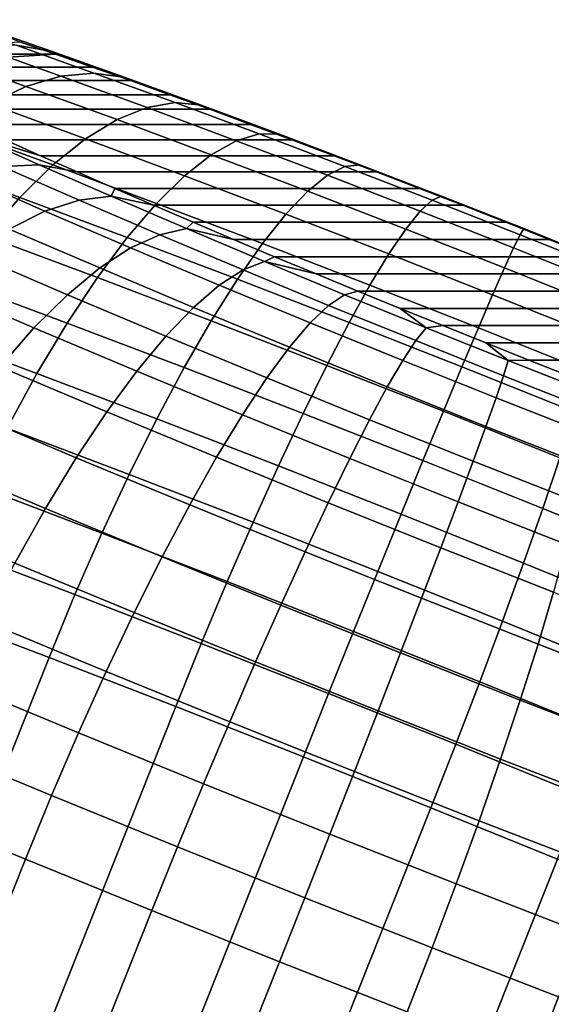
# Model space of a CAD drawing. Header units: metres. Extents: x -166 to 33, y -71 to 34.
# Tile 324 of 332: x 16.59 to 17.458, y 32.37 to 33.977. Entities that reach past the tile are written whole.
import ezdxf

# ---------------------------------------------------------------- set-up
doc = ezdxf.new("R2010")
doc.units = ezdxf.units.M
doc.layers.add('solid_12208131', color=7, linetype='CONTINUOUS')

msp = doc.modelspace()

# ---------------------------------------------------------------- linework, layer by layer
at = {"layer": 'solid_12208131'}
for points in [[(16.46372, 33.977043, 15.508422), (16.584192, 33.935223, 15.595563), (16.643101, 33.92524, 15.500532), (16.530376, 33.964371, 15.418995)], [(16.643101, 33.92524, 15.500532), (16.648371, 33.920795, 15.372719), (16.589882, 33.940964, 15.328445), (16.530376, 33.964371, 15.418995)], [(16.270523, 33.920799, 13.22986), (16.589882, 33.940964, 15.328445), (16.648371, 33.920795, 15.372719)], [(16.457491, 33.918968, 15.779756), (16.60009, 33.868168, 15.864421), (16.657007, 33.885048, 15.769152), (16.522062, 33.933121, 15.689031)], [(16.522062, 33.933121, 15.689031), (16.657007, 33.885048, 15.769152), (16.711178, 33.889984, 15.670959), (16.584192, 33.935223, 15.595563)], [(16.584192, 33.935223, 15.595563), (16.711178, 33.889984, 15.670959), (16.761919, 33.882915, 15.571078), (16.643101, 33.92524, 15.500532)], [(16.643101, 33.92524, 15.500532), (16.761919, 33.882915, 15.571078), (16.77103, 33.877529, 15.451614), (16.708826, 33.899628, 15.413823)], [(16.643101, 33.92524, 15.500532), (16.708826, 33.899628, 15.413823), (16.648371, 33.920795, 15.372719)], [(16.313272, 33.899628, 13.170558), (16.270523, 33.920799, 13.22986), (16.648371, 33.920795, 15.372719)], [(16.313272, 33.899628, 13.170558), (16.648371, 33.920795, 15.372719), (16.708826, 33.899628, 15.413823)], [(16.391294, 33.892937, 15.866595), (16.541145, 33.839554, 15.955565), (16.60009, 33.868168, 15.864421), (16.457491, 33.918968, 15.779756)], [(16.313272, 33.899628, 13.170558), (16.708826, 33.899628, 15.413823), (16.77103, 33.877529, 15.451614), (16.358801, 33.877529, 13.11377)], [(16.358801, 33.877529, 13.11377), (16.77103, 33.877529, 15.451614), (16.834854, 33.854546, 15.48602), (16.407009, 33.854549, 13.059608)], [(16.60009, 33.868168, 15.864421), (16.748856, 33.813942, 15.935214), (16.797787, 33.833736, 15.836144), (16.657007, 33.885048, 15.769152)], [(16.657007, 33.885048, 15.769152), (16.797787, 33.833736, 15.836144), (16.843653, 33.841698, 15.733999), (16.711178, 33.889984, 15.670959)], [(16.711178, 33.889984, 15.670959), (16.843653, 33.841698, 15.733999), (16.885876, 33.83773, 15.630066), (16.761919, 33.882915, 15.571078)], [(16.761919, 33.882915, 15.571078), (16.885876, 33.83773, 15.630066), (16.900122, 33.830746, 15.516943), (16.834854, 33.854546, 15.48602)], [(16.761919, 33.882915, 15.571078), (16.834854, 33.854546, 15.48602), (16.77103, 33.877529, 15.451614)], [(16.541145, 33.839554, 15.955565), (16.697475, 33.78257, 16.029959), (16.748856, 33.813942, 15.935214), (16.60009, 33.868168, 15.864421)], [(16.407009, 33.854549, 13.059608), (16.834854, 33.854546, 15.48602), (16.900122, 33.830746, 15.516943), (16.457764, 33.83075, 13.008227)], [(16.457764, 33.83075, 13.008227), (16.900122, 33.830746, 15.516943), (16.96664, 33.806198, 15.5443), (16.510914, 33.806202, 12.95977)], [(16.480915, 33.799568, 16.041439), (16.644295, 33.740017, 16.119186), (16.697475, 33.78257, 16.029959), (16.541145, 33.839554, 15.955565)], [(16.748856, 33.813942, 15.935214), (16.90259, 33.756725, 15.991565), (16.94327, 33.779591, 15.88947), (16.797787, 33.833736, 15.836144)], [(16.797787, 33.833736, 15.836144), (16.94327, 33.779591, 15.88947), (16.980553, 33.790749, 15.78418), (16.843653, 33.841698, 15.733999)], [(16.843653, 33.841698, 15.733999), (16.980553, 33.790749, 15.78418), (17.013973, 33.790058, 15.677019), (16.885876, 33.83773, 15.630066)], [(16.885876, 33.83773, 15.630066), (17.013973, 33.790058, 15.677019), (17.0343, 33.780945, 15.568047), (16.96664, 33.806198, 15.5443)], [(16.885876, 33.83773, 15.630066), (16.96664, 33.806198, 15.5443), (16.900122, 33.830746, 15.516943)], [(16.697475, 33.78257, 16.029959), (16.859028, 33.722446, 16.089176), (16.90259, 33.756725, 15.991565), (16.748856, 33.813942, 15.935214)], [(16.420156, 33.748714, 16.120956), (16.589983, 33.68681, 16.201771), (16.644295, 33.740017, 16.119186), (16.480915, 33.799568, 16.041439)], [(16.510914, 33.806202, 12.95977), (16.96664, 33.806198, 15.5443), (17.0343, 33.780945, 15.568047), (16.56637, 33.780945, 12.914315)], [(16.561089, 33.737545, 12.646947), (16.441948, 33.790749, 12.729594), (16.510002, 33.790058, 12.818862), (16.621483, 33.740276, 12.741529)], [(16.510002, 33.790058, 12.818862), (16.56637, 33.780945, 12.914315), (16.624018, 33.755039, 12.871965)], [(16.510002, 33.790058, 12.818862), (16.624018, 33.755039, 12.871965), (16.683691, 33.72855, 12.832851), (16.621483, 33.740276, 12.741529)], [(16.56637, 33.780945, 12.914315), (17.0343, 33.780945, 15.568047), (17.102957, 33.755035, 15.588125), (16.624018, 33.755039, 12.871965)], [(16.644295, 33.740017, 16.119186), (16.813133, 33.677177, 16.181072), (16.859028, 33.722446, 16.089176), (16.697475, 33.78257, 16.029959)], [(16.94327, 33.779591, 15.88947), (17.092281, 33.723053, 15.928699), (17.120777, 33.737545, 15.821095), (16.980553, 33.790749, 15.78418)], [(16.980553, 33.790749, 15.78418), (17.120777, 33.737545, 15.821095), (17.14518, 33.740276, 15.711561), (17.013973, 33.790058, 15.677019)], [(17.013973, 33.790058, 15.677019), (17.14518, 33.740276, 15.711561), (17.172411, 33.728546, 15.60447), (17.102957, 33.755035, 15.588125)], [(17.013973, 33.790058, 15.677019), (17.102957, 33.755035, 15.588125), (17.0343, 33.780945, 15.568047)], [(16.90259, 33.756725, 15.991565), (17.060055, 33.696983, 16.033018), (17.092281, 33.723053, 15.928699), (16.94327, 33.779591, 15.88947)], [(16.359638, 33.687634, 16.193117), (16.535225, 33.623631, 16.276674), (16.589983, 33.68681, 16.201771), (16.420156, 33.748714, 16.120956)], [(16.624018, 33.755039, 12.871965), (17.102957, 33.755035, 15.588125), (17.172411, 33.728546, 15.60447), (16.683691, 33.72855, 12.832851)], [(16.859028, 33.722446, 16.089176), (17.0245, 33.659664, 16.132738), (17.060055, 33.696983, 16.033018), (16.90259, 33.756725, 15.991565)], [(16.631239, 33.664574, 12.480494), (16.497509, 33.723053, 12.555577), (16.561089, 33.737545, 12.646947), (16.68693, 33.682518, 12.576292)], [(16.68693, 33.682518, 12.576292), (16.561089, 33.737545, 12.646947), (16.621483, 33.740276, 12.741529), (16.739231, 33.688786, 12.675419)], [(16.589983, 33.68681, 16.201771), (16.765482, 33.621494, 16.2661), (16.813133, 33.677177, 16.181072), (16.644295, 33.740017, 16.119186)], [(16.739231, 33.688786, 12.675419), (16.621483, 33.740276, 12.741529), (16.683691, 33.72855, 12.832851), (16.745258, 33.701542, 12.797063)], [(17.092281, 33.723053, 15.928699), (17.243626, 33.664574, 15.953517), (17.263193, 33.682518, 15.844448), (17.120777, 33.737545, 15.821095)], [(17.120777, 33.737545, 15.821095), (17.263193, 33.682518, 15.844448), (17.278437, 33.688786, 15.733412), (17.14518, 33.740276, 15.711561)], [(17.14518, 33.740276, 15.711561), (17.278437, 33.688786, 15.733412), (17.242508, 33.701538, 15.617043), (17.172411, 33.728546, 15.60447)], [(16.572861, 33.635189, 12.38923), (16.431547, 33.696983, 12.468572), (16.497509, 33.723053, 12.555577), (16.631239, 33.664574, 12.480494)], [(16.683691, 33.72855, 12.832851), (17.172411, 33.728546, 15.60447), (17.242508, 33.701538, 15.617043), (16.745258, 33.701542, 12.797063)], [(16.813133, 33.677177, 16.181072), (16.986067, 33.611565, 16.226601), (17.0245, 33.659664, 16.132738), (16.859028, 33.722446, 16.089176)], [(17.060055, 33.696983, 16.033018), (17.219982, 33.635189, 16.059244), (17.243626, 33.664574, 15.953517), (17.092281, 33.723053, 15.928699)], [(16.739231, 33.688786, 12.675419), (16.745258, 33.701542, 12.797063), (16.808512, 33.674107, 12.764732)], [(16.745258, 33.701542, 12.797063), (17.242508, 33.701538, 15.617043), (17.313004, 33.674103, 15.62579), (16.808512, 33.674107, 12.764732)], [(17.278437, 33.688786, 15.733412), (17.313004, 33.674103, 15.62579), (17.242508, 33.701538, 15.617043)], [(16.535225, 33.623631, 16.276674), (16.716677, 33.556099, 16.343184), (16.765482, 33.621494, 16.2661), (16.589983, 33.68681, 16.201771)], [(16.818457, 33.626106, 12.518202), (16.68693, 33.682518, 12.576292), (16.739231, 33.688786, 12.675419), (16.862299, 33.636005, 12.621063)], [(16.862299, 33.636005, 12.621063), (16.739231, 33.688786, 12.675419), (16.808512, 33.674107, 12.764732), (16.87318, 33.646358, 12.735976)], [(17.0245, 33.659664, 16.132738), (17.192562, 33.594727, 16.160295), (17.219982, 33.635189, 16.059244), (17.060055, 33.696983, 16.033018)], [(17.263193, 33.682518, 15.844448), (17.406656, 33.626106, 15.854051), (17.412674, 33.636005, 15.742397), (17.278437, 33.688786, 15.733412)], [(17.278437, 33.688786, 15.733412), (17.412674, 33.636005, 15.742397), (17.383608, 33.646355, 15.630692), (17.313004, 33.674103, 15.62579)], [(16.771009, 33.60463, 12.418761), (16.631239, 33.664574, 12.480494), (16.68693, 33.682518, 12.576292), (16.818457, 33.626106, 12.518202)], [(16.765482, 33.621494, 16.2661), (16.94524, 33.553291, 16.313423), (16.986067, 33.611565, 16.226601), (16.813133, 33.677177, 16.181072)], [(16.808512, 33.674107, 12.764732), (17.313004, 33.674103, 15.62579), (17.383608, 33.646355, 15.630692), (16.87318, 33.646358, 12.735976)], [(17.243626, 33.664574, 15.953517), (17.396082, 33.60463, 15.963721), (17.406656, 33.626106, 15.854051), (17.263193, 33.682518, 15.844448)], [(16.72056, 33.571842, 12.323996), (16.572861, 33.635189, 12.38923), (16.631239, 33.664574, 12.480494), (16.771009, 33.60463, 12.418761)], [(16.986067, 33.611565, 16.226601), (17.161707, 33.543701, 16.255402), (17.192562, 33.594727, 16.160295), (17.0245, 33.659664, 16.132738)], [(17.219982, 33.635189, 16.059244), (17.381086, 33.571842, 16.070026), (17.396082, 33.60463, 15.963721), (17.243626, 33.664574, 15.953517)], [(16.954611, 33.568771, 12.473142), (16.818457, 33.626106, 12.518202), (16.862299, 33.636005, 12.621063), (16.989698, 33.582355, 12.5789)], [(16.862299, 33.636005, 12.621063), (16.87318, 33.646358, 12.735976), (16.939102, 33.618366, 12.710851)], [(16.989698, 33.582355, 12.5789), (16.862299, 33.636005, 12.621063), (16.939102, 33.618366, 12.710851), (17.006021, 33.590237, 12.689432)], [(16.87318, 33.646358, 12.735976), (17.383608, 33.646355, 15.630692), (17.454147, 33.618362, 15.631756), (16.939102, 33.618366, 12.710851)], [(17.412674, 33.636005, 15.742397), (17.454147, 33.618362, 15.631756), (17.383608, 33.646355, 15.630692)], [(17.406656, 33.626106, 15.854051), (17.550011, 33.568771, 15.849827), (17.54681, 33.582355, 15.738444), (17.412674, 33.636005, 15.742397)], [(17.412674, 33.636005, 15.742397), (17.54681, 33.582355, 15.738444), (17.524355, 33.590233, 15.628995), (17.454147, 33.618362, 15.631756)], [(16.480711, 33.551266, 16.342949), (16.667332, 33.481812, 16.411356), (16.716677, 33.556099, 16.343184), (16.535225, 33.623631, 16.276674)], [(16.667742, 33.52816, 12.235099), (16.512531, 33.594727, 12.30365), (16.572861, 33.635189, 12.38923), (16.72056, 33.571842, 12.323996)], [(16.716677, 33.556099, 16.343184), (16.902533, 33.48558, 16.392113), (16.94524, 33.553291, 16.313423), (16.765482, 33.621494, 16.2661)], [(16.915699, 33.543701, 12.370876), (16.771009, 33.60463, 12.418761), (16.818457, 33.626106, 12.518202), (16.954611, 33.568771, 12.473142)], [(17.192562, 33.594727, 16.160295), (17.361858, 33.52816, 16.171629), (17.381086, 33.571842, 16.070026), (17.219982, 33.635189, 16.059244)], [(17.396082, 33.60463, 15.963721), (17.548424, 33.543701, 15.959232), (17.550011, 33.568771, 15.849827), (17.406656, 33.626106, 15.854051)], [(16.873457, 33.507458, 12.273395), (16.72056, 33.571842, 12.323996), (16.771009, 33.60463, 12.418761), (16.915699, 33.543701, 12.370876)], [(16.939102, 33.618366, 12.710851), (17.454147, 33.618362, 15.631756), (17.524355, 33.590233, 15.628995), (17.006021, 33.590237, 12.689432)], [(16.94524, 33.553291, 16.313423), (17.12781, 33.48275, 16.343361), (17.161707, 33.543701, 16.255402), (16.986067, 33.611565, 16.226601)], [(17.381086, 33.571842, 16.070026), (17.542068, 33.507458, 16.065283), (17.548424, 33.543701, 15.959232), (17.396082, 33.60463, 15.963721)], [(16.61322, 33.474133, 12.153191), (16.45101, 33.543701, 12.224833), (16.512531, 33.594727, 12.30365), (16.667742, 33.52816, 12.235099)], [(16.989698, 33.582355, 12.5789), (17.006021, 33.590237, 12.689432), (17.073639, 33.562092, 12.67175)], [(17.006021, 33.590237, 12.689432), (17.524355, 33.590233, 15.628995), (17.593939, 33.562088, 15.622483), (17.073639, 33.562092, 12.67175)], [(17.161707, 33.543701, 16.255402), (17.338638, 33.474133, 16.267244), (17.361858, 33.52816, 16.171629), (17.192562, 33.594727, 16.160295)], [(16.828413, 33.460503, 12.181924), (16.667742, 33.52816, 12.235099), (16.72056, 33.571842, 12.323996), (16.873457, 33.507458, 12.273395)], [(17.093987, 33.510719, 12.440307), (16.954611, 33.568771, 12.473142), (16.989698, 33.582355, 12.5789), (17.120113, 33.528133, 12.547962)], [(17.120113, 33.528133, 12.547962), (16.989698, 33.582355, 12.5789), (17.073639, 33.562092, 12.67175), (17.141876, 33.533962, 12.657817)], [(17.361858, 33.52816, 16.171629), (17.531027, 33.460503, 16.166643), (17.542068, 33.507458, 16.065283), (17.381086, 33.571842, 16.070026)], [(16.667332, 33.481812, 16.411356), (16.858482, 33.409286, 16.461678), (16.902533, 33.48558, 16.392113), (16.716677, 33.556099, 16.343184)], [(17.06414, 33.482277, 12.337225), (16.915699, 33.543701, 12.370876), (16.954611, 33.568771, 12.473142), (17.093987, 33.510719, 12.440307)], [(17.141876, 33.533962, 12.657817), (17.073639, 33.562092, 12.67175), (17.593939, 33.562088, 15.622483), (17.662821, 33.533962, 15.61224)], [(16.557682, 33.410439, 12.079303), (16.389072, 33.48275, 12.153772), (16.45101, 33.543701, 12.224833), (16.61322, 33.474133, 12.153191)], [(16.427126, 33.470634, 16.399763), (16.618069, 33.39957, 16.469753), (16.667332, 33.481812, 16.411356), (16.480711, 33.551266, 16.342949)], [(17.030317, 33.442551, 12.237834), (16.873457, 33.507458, 12.273395), (16.915699, 33.543701, 12.370876), (17.06414, 33.482277, 12.337225)], [(16.902533, 33.48558, 16.392113), (17.091295, 33.412647, 16.423065), (17.12781, 33.48275, 16.343361), (16.94524, 33.553291, 16.313423)], [(17.12781, 33.48275, 16.343361), (17.311722, 33.410439, 16.355671), (17.338638, 33.474133, 16.267244), (17.161707, 33.543701, 16.255402)], [(16.781137, 33.403419, 12.097618), (16.61322, 33.474133, 12.153191), (16.667742, 33.52816, 12.235099), (16.828413, 33.460503, 12.181924)], [(17.236387, 33.453171, 12.423456), (17.093987, 33.510719, 12.440307), (17.120113, 33.528133, 12.547962), (17.253355, 33.47419, 12.532411)], [(17.253355, 33.47419, 12.532411), (17.120113, 33.528133, 12.547962), (17.141876, 33.533962, 12.657817), (17.210756, 33.50584, 12.647573)], [(17.210756, 33.50584, 12.647573), (17.141876, 33.533962, 12.657817), (17.662821, 33.533962, 15.61224), (17.731056, 33.505836, 15.598306)], [(17.338638, 33.474133, 16.267244), (17.515436, 33.403419, 16.262033), (17.531027, 33.460503, 16.166643), (17.361858, 33.52816, 16.171629)], [(16.993252, 33.392292, 12.144555), (16.828413, 33.460503, 12.181924), (16.873457, 33.507458, 12.273395), (17.030317, 33.442551, 12.237834)], [(17.215141, 33.420853, 12.318077), (17.06414, 33.482277, 12.337225), (17.093987, 33.510719, 12.440307), (17.236387, 33.453171, 12.423456)], [(17.798674, 33.477692, 15.580625), (17.28034, 33.477695, 12.641062), (17.210756, 33.50584, 12.647573), (17.731056, 33.505836, 15.598306)], [(17.253355, 33.47419, 12.532411), (17.210756, 33.50584, 12.647573), (17.28034, 33.477695, 12.641062)], [(16.618069, 33.39957, 16.469753), (16.813646, 33.325367, 16.52124), (16.858482, 33.409286, 16.461678), (16.667332, 33.481812, 16.411356)], [(16.858482, 33.409286, 16.461678), (17.052624, 33.334274, 16.493513), (17.091295, 33.412647, 16.423065), (16.902533, 33.48558, 16.392113)], [(17.189882, 33.37764, 12.2176), (17.030317, 33.442551, 12.237834), (17.06414, 33.482277, 12.337225), (17.215141, 33.420853, 12.318077)], [(17.091295, 33.412647, 16.423065), (17.281445, 33.337883, 16.435793), (17.311722, 33.410439, 16.355671), (17.12781, 33.48275, 16.343361)], [(17.387491, 33.42054, 12.528458), (17.253355, 33.47419, 12.532411), (17.28034, 33.477695, 12.641062), (17.35055, 33.449566, 12.6383)], [(17.865595, 33.449562, 15.559205), (17.35055, 33.449566, 12.6383), (17.28034, 33.477695, 12.641062), (17.798674, 33.477692, 15.580625)], [(16.375147, 33.382748, 16.4464), (16.56951, 33.310413, 16.517643), (16.618069, 33.39957, 16.469753), (16.427126, 33.470634, 16.399763)], [(16.732224, 33.336937, 12.021538), (16.557682, 33.410439, 12.079303), (16.61322, 33.474133, 12.153191), (16.781137, 33.403419, 12.097618)], [(16.953409, 33.332134, 12.058564), (16.781137, 33.403419, 12.097618), (16.828413, 33.460503, 12.181924), (16.993252, 33.392292, 12.144555)], [(17.379744, 33.395836, 12.419231), (17.236387, 33.453171, 12.423456), (17.253355, 33.47419, 12.532411), (17.387491, 33.42054, 12.528458)], [(17.311722, 33.410439, 16.355671), (17.495493, 33.336937, 16.350256), (17.515436, 33.403419, 16.262033), (17.338638, 33.474133, 16.267244)], [(17.367481, 33.359924, 12.313587), (17.215141, 33.420853, 12.318077), (17.236387, 33.453171, 12.423456), (17.379744, 33.395836, 12.419231)], [(17.931515, 33.42157, 15.53408), (17.421087, 33.421574, 12.639363), (17.35055, 33.449566, 12.6383), (17.865595, 33.449562, 15.559205)], [(17.387491, 33.42054, 12.528458), (17.35055, 33.449566, 12.6383), (17.421087, 33.421574, 12.639363)], [(17.160931, 33.324081, 12.123293), (16.993252, 33.392292, 12.144555), (17.030317, 33.442551, 12.237834), (17.189882, 33.37764, 12.2176)], [(17.052624, 33.334274, 16.493513), (17.248192, 33.257378, 16.506603), (17.281445, 33.337883, 16.435793), (17.091295, 33.412647, 16.423065)], [(17.350864, 33.313255, 12.212856), (17.189882, 33.37764, 12.2176), (17.215141, 33.420853, 12.318077), (17.367481, 33.359924, 12.313587)], [(17.523205, 33.339428, 12.428834), (17.379744, 33.395836, 12.419231), (17.387491, 33.42054, 12.528458), (17.52173, 33.36776, 12.537443)], [(17.52173, 33.36776, 12.537443), (17.387491, 33.42054, 12.528458), (17.421087, 33.421574, 12.639363), (17.491692, 33.393826, 12.644266)], [(17.996183, 33.393822, 15.505324), (17.491692, 33.393826, 12.644266), (17.421087, 33.421574, 12.639363), (17.931515, 33.42157, 15.53408)], [(16.682291, 33.261887, 11.954642), (16.501827, 33.337883, 12.014367), (16.557682, 33.410439, 12.079303), (16.732224, 33.336937, 12.021538)], [(16.56951, 33.310413, 16.517643), (16.768589, 33.234879, 16.570053), (16.813646, 33.325367, 16.52124), (16.618069, 33.39957, 16.469753)], [(16.911293, 33.26284, 11.980943), (16.732224, 33.336937, 12.021538), (16.781137, 33.403419, 12.097618), (16.953409, 33.332134, 12.058564)], [(16.813646, 33.325367, 16.52124), (17.012283, 33.248615, 16.553812), (17.052624, 33.334274, 16.493513), (16.858482, 33.409286, 16.461678)], [(17.281445, 33.337883, 16.435793), (17.471451, 33.261887, 16.430195), (17.495493, 33.336937, 16.350256), (17.311722, 33.410439, 16.355671)], [(17.519938, 33.299976, 12.323792), (17.367481, 33.359924, 12.313587), (17.379744, 33.395836, 12.419231), (17.523205, 33.339428, 12.428834)], [(17.128649, 33.260849, 12.036342), (16.953409, 33.332134, 12.058564), (16.993252, 33.392292, 12.144555), (17.160931, 33.324081, 12.123293)], [(17.330099, 33.256424, 12.118307), (17.160931, 33.324081, 12.123293), (17.189882, 33.37764, 12.2176), (17.350864, 33.313255, 12.212856)], [(17.511967, 33.249912, 12.223639), (17.350864, 33.313255, 12.212856), (17.367481, 33.359924, 12.313587), (17.519938, 33.299976, 12.323792)], [(16.631966, 33.179218, 11.897776), (16.446362, 33.257378, 11.959201), (16.501827, 33.337883, 12.014367), (16.682291, 33.261887, 11.954642)], [(16.867434, 33.185276, 11.912671), (16.682291, 33.261887, 11.954642), (16.732224, 33.336937, 12.021538), (16.911293, 33.26284, 11.980943)], [(17.093447, 33.188744, 11.957845), (16.911293, 33.26284, 11.980943), (16.953409, 33.332134, 12.058564), (17.128649, 33.260849, 12.036342)], [(17.012283, 33.248615, 16.553812), (17.212379, 33.169937, 16.567207), (17.248192, 33.257378, 16.506603), (17.052624, 33.334274, 16.493513)], [(17.248192, 33.257378, 16.506603), (17.443611, 33.179218, 16.500843), (17.471451, 33.261887, 16.430195), (17.281445, 33.337883, 16.435793)], [(16.768589, 33.234879, 16.570053), (16.970781, 33.156754, 16.603207), (17.012283, 33.248615, 16.553812), (16.813646, 33.325367, 16.52124)], [(17.305447, 33.19014, 12.031132), (17.128649, 33.260849, 12.036342), (17.160931, 33.324081, 12.123293), (17.330099, 33.256424, 12.118307)], [(16.522264, 33.215458, 16.55442), (16.723875, 33.138966, 16.607496), (16.768589, 33.234879, 16.570053), (16.56951, 33.310413, 16.517643)], [(17.499395, 33.189857, 12.12964), (17.330099, 33.256424, 12.118307), (17.350864, 33.313255, 12.212856), (17.511967, 33.249912, 12.223639)], [(16.581884, 33.08997, 11.851653), (16.391981, 33.169937, 11.914501), (16.446362, 33.257378, 11.959201), (16.631966, 33.179218, 11.897776)], [(16.822384, 33.100426, 11.854608), (16.631966, 33.179218, 11.897776), (16.682291, 33.261887, 11.954642), (16.867434, 33.185276, 11.912671)], [(17.055767, 33.108665, 11.888789), (16.867434, 33.185276, 11.912671), (16.911293, 33.26284, 11.980943), (17.093447, 33.188744, 11.957845)], [(17.27722, 33.115242, 11.952429), (17.093447, 33.188744, 11.957845), (17.128649, 33.260849, 12.036342), (17.305447, 33.19014, 12.031132)], [(17.212379, 33.169937, 16.567207), (17.412325, 33.08997, 16.561314), (17.443611, 33.179218, 16.500843), (17.248192, 33.257378, 16.506603)], [(17.482378, 33.120571, 12.042974), (17.305447, 33.19014, 12.031132), (17.330099, 33.256424, 12.118307), (17.499395, 33.189857, 12.12964)], [(17.443611, 33.179218, 16.500843), (17.63731, 33.100426, 16.476282), (17.659784, 33.185276, 16.406313), (17.471451, 33.261887, 16.430195)], [(16.723875, 33.138966, 16.607496), (16.928642, 33.059845, 16.641073), (16.970781, 33.156754, 16.603207), (16.768589, 33.234879, 16.570053)], [(16.970781, 33.156754, 16.603207), (17.174459, 33.076668, 16.61684), (17.212379, 33.169937, 16.567207), (17.012283, 33.248615, 16.553812)], [(16.476929, 33.11591, 16.579622), (16.680073, 33.038834, 16.633102), (16.723875, 33.138966, 16.607496), (16.522264, 33.215458, 16.55442)], [(17.245773, 33.032673, 11.883189), (17.055767, 33.108665, 11.888789), (17.093447, 33.188744, 11.957845), (17.27722, 33.115242, 11.952429)], [(17.461132, 33.042927, 11.964739), (17.27722, 33.115242, 11.952429), (17.305447, 33.19014, 12.031132), (17.482378, 33.120571, 12.042974)], [(16.776712, 33.00935, 11.807486), (16.581884, 33.08997, 11.851653), (16.631966, 33.179218, 11.897776), (16.822384, 33.100426, 11.854608)], [(17.016083, 33.021629, 11.830046), (16.822384, 33.100426, 11.854608), (16.867434, 33.185276, 11.912671), (17.055767, 33.108665, 11.888789)], [(17.174459, 33.076668, 16.61684), (17.377985, 32.995266, 16.610844), (17.412325, 33.08997, 16.561314), (17.212379, 33.169937, 16.567207)], [(17.412325, 33.08997, 16.561314), (17.61051, 33.00935, 16.536182), (17.63731, 33.100426, 16.476282), (17.443611, 33.179218, 16.500843)], [(16.928642, 33.059845, 16.641073), (17.134912, 32.978741, 16.654881), (17.174459, 33.076668, 16.61684), (16.970781, 33.156754, 16.603207)], [(16.680073, 33.038834, 16.633102), (16.886395, 32.959114, 16.666933), (16.928642, 33.059845, 16.641073), (16.723875, 33.138966, 16.607496)], [(16.680073, 33.038834, 16.633102), (16.476929, 33.11591, 16.579622), (16.434116, 33.013119, 16.592922), (16.637772, 32.935848, 16.646538)], [(17.211504, 32.94347, 11.824286), (17.016083, 33.021629, 11.830046), (17.055767, 33.108665, 11.888789), (17.245773, 33.032673, 11.883189)], [(17.435923, 32.957905, 11.895917), (17.245773, 33.032673, 11.883189), (17.27722, 33.115242, 11.952429), (17.461132, 33.042927, 11.964739)], [(16.730993, 32.913204, 11.771897), (16.532677, 32.995266, 11.816855), (16.581884, 33.08997, 11.851653), (16.776712, 33.00935, 11.807486)], [(16.974897, 32.928734, 11.782354), (16.776712, 33.00935, 11.807486), (16.822384, 33.100426, 11.854608), (17.016083, 33.021629, 11.830046)], [(17.377985, 32.995266, 16.610844), (17.579718, 32.913204, 16.585262), (17.61051, 33.00935, 16.536182), (17.412325, 33.08997, 16.561314)], [(17.134912, 32.978741, 16.654881), (17.341026, 32.896305, 16.648806), (17.377985, 32.995266, 16.610844), (17.174459, 33.076668, 16.61684)], [(16.886395, 32.959114, 16.666933), (17.094233, 32.877392, 16.680845), (17.134912, 32.978741, 16.654881), (16.928642, 33.059845, 16.641073)], [(17.624685, 32.884972, 11.92687), (17.435923, 32.957905, 11.895917), (17.461132, 33.042927, 11.964739), (17.643702, 32.972385, 11.994677)], [(16.886395, 32.959114, 16.666933), (16.680073, 33.038834, 16.633102), (16.637772, 32.935848, 16.646538), (16.844614, 32.855927, 16.680456)], [(17.40707, 32.866577, 11.837377), (17.211504, 32.94347, 11.824286), (17.245773, 33.032673, 11.883189), (17.435923, 32.957905, 11.895917)], [(12.376045, 22.814096, 17.30847), (12.579702, 22.736826, 17.362085), (16.637772, 32.935848, 16.646538), (16.434116, 33.013119, 16.592922)], [(16.932726, 32.831142, 11.746316), (16.730993, 32.913204, 11.771897), (16.776712, 33.00935, 11.807486), (16.974897, 32.928734, 11.782354)], [(17.174841, 32.848763, 11.776462), (16.974897, 32.928734, 11.782354), (17.016083, 33.021629, 11.830046), (17.211504, 32.94347, 11.824286)], [(16.685802, 32.813198, 11.748292), (16.484962, 32.896305, 11.793822), (16.532677, 32.995266, 11.816855), (16.730993, 32.913204, 11.771897)], [(17.341026, 32.896305, 16.648806), (17.545326, 32.813198, 16.6229), (17.579718, 32.913204, 16.585262), (17.377985, 32.995266, 16.610844)], [(17.094233, 32.877392, 16.680845), (17.301914, 32.794331, 16.674725), (17.341026, 32.896305, 16.648806), (17.134912, 32.978741, 16.654881)], [(17.094233, 32.877392, 16.680845), (16.886395, 32.959114, 16.666933), (16.844614, 32.855927, 16.680456), (17.052977, 32.774002, 16.694403)], [(17.601212, 32.791561, 11.869211), (17.40707, 32.866577, 11.837377), (17.435923, 32.957905, 11.895917), (17.624685, 32.884972, 11.92687)], [(12.579702, 22.736826, 17.362085), (12.786544, 22.656906, 17.396004), (16.844614, 32.855927, 16.680456), (16.637772, 32.935848, 16.646538)], [(17.136251, 32.749744, 11.740318), (16.932726, 32.831142, 11.746316), (16.974897, 32.928734, 11.782354), (17.174841, 32.848763, 11.776462)], [(17.374939, 32.770088, 11.789855), (17.174841, 32.848763, 11.776462), (17.211504, 32.94347, 11.824286), (17.40707, 32.866577, 11.837377)], [(16.8901, 32.730095, 11.722385), (16.685802, 32.813198, 11.748292), (16.730993, 32.913204, 11.771897), (16.932726, 32.831142, 11.746316)], [(16.641708, 32.71059, 11.736967), (16.439342, 32.794331, 11.782844), (16.484962, 32.896305, 11.793822), (16.685802, 32.813198, 11.748292)], [(17.301914, 32.794331, 16.674725), (17.507767, 32.71059, 16.648623), (17.545326, 32.813198, 16.6229), (17.341026, 32.896305, 16.648806)], [(17.301914, 32.794331, 16.674725), (17.094233, 32.877392, 16.680845), (17.052977, 32.774002, 16.694403), (17.261181, 32.690727, 16.688267)], [(17.573574, 32.693336, 11.822428), (17.374939, 32.770088, 11.789855), (17.40707, 32.866577, 11.837377), (17.601212, 32.791561, 11.869211)], [(12.786544, 22.656906, 17.396004), (12.994906, 22.57498, 17.40995), (17.052977, 32.774002, 16.694403), (16.844614, 32.855927, 16.680456)], [(17.33993, 32.669659, 11.753952), (17.136251, 32.749744, 11.740318), (17.174841, 32.848763, 11.776462), (17.374939, 32.770088, 11.789855)], [(17.096216, 32.647655, 11.716311), (16.8901, 32.730095, 11.722385), (16.932726, 32.831142, 11.746316), (17.136251, 32.749744, 11.740318)], [(16.847561, 32.626854, 11.710864), (16.641708, 32.71059, 11.736967), (16.685802, 32.813198, 11.748292), (16.8901, 32.730095, 11.722385)], [(16.439342, 32.794331, 11.782844), (16.641708, 32.71059, 11.736967), (16.599312, 32.606781, 11.738058), (16.396437, 32.690727, 11.784051)], [(17.507767, 32.71059, 16.648623), (17.301914, 32.794331, 16.674725), (17.261181, 32.690727, 16.688267), (17.467552, 32.606781, 16.662098)], [(12.994906, 22.57498, 17.40995), (13.203112, 22.491707, 17.403814), (17.261181, 32.690727, 16.688267), (17.052977, 32.774002, 16.694403)], [(17.542122, 32.591534, 11.787107), (17.33993, 32.669659, 11.753952), (17.374939, 32.770088, 11.789855), (17.573574, 32.693336, 11.822428)], [(17.302486, 32.566551, 11.730119), (17.096216, 32.647655, 11.716311), (17.136251, 32.749744, 11.740318), (17.33993, 32.669659, 11.753952)], [(17.055243, 32.543793, 11.704743), (16.847561, 32.626854, 11.710864), (16.8901, 32.730095, 11.722385), (17.096216, 32.647655, 11.716311)], [(16.641708, 32.71059, 11.736967), (16.847561, 32.626854, 11.710864), (16.805683, 32.522831, 11.711889), (16.599312, 32.606781, 11.738058)], [(16.396437, 32.690727, 11.784051), (16.599312, 32.606781, 11.738058), (12.541242, 22.407759, 12.453606), (12.338366, 22.491707, 12.499598)], [(13.203112, 22.491707, 17.403814), (13.409483, 22.407759, 17.377645), (17.467552, 32.606781, 16.662098), (17.261181, 32.690727, 16.688267)], [(17.507252, 32.487434, 11.763696), (17.302486, 32.566551, 11.730119), (17.33993, 32.669659, 11.753952), (17.542122, 32.591534, 11.787107)], [(17.263081, 32.46207, 11.718656), (17.055243, 32.543793, 11.704743), (17.096216, 32.647655, 11.716311), (17.302486, 32.566551, 11.730119)], [(16.847561, 32.626854, 11.710864), (17.055243, 32.543793, 11.704743), (17.013887, 32.43956, 11.705753), (16.805683, 32.522831, 11.711889)], [(12.747613, 22.323809, 12.427437), (12.541242, 22.407759, 12.453606), (16.599312, 32.606781, 11.738058), (16.805683, 32.522831, 11.711889)], [(17.670429, 32.522831, 16.616106), (17.467552, 32.606781, 16.662098), (13.409483, 22.407759, 17.377645), (13.612358, 22.323809, 17.331652)], [(17.469402, 32.382351, 11.752488), (17.263081, 32.46207, 11.718656), (17.302486, 32.566551, 11.730119), (17.507252, 32.487434, 11.763696)], [(17.055243, 32.543793, 11.704743), (17.263081, 32.46207, 11.718656), (17.22225, 32.357632, 11.7197), (17.013887, 32.43956, 11.705753)], [(12.955818, 22.240536, 12.421301), (12.747613, 22.323809, 12.427437), (16.805683, 32.522831, 11.711889), (17.013887, 32.43956, 11.705753)], [(13.612358, 22.323809, 17.331652), (13.810105, 22.240536, 17.266209), (17.868176, 32.43956, 16.550661), (17.670429, 32.522831, 16.616106)], [(17.263081, 32.46207, 11.718656), (17.469402, 32.382351, 11.752488), (17.429092, 32.277714, 11.753617), (17.22225, 32.357632, 11.7197)], [(13.16418, 22.158609, 12.435247), (12.955818, 22.240536, 12.421301), (17.013887, 32.43956, 11.705753), (17.22225, 32.357632, 11.7197)], [(13.810105, 22.240536, 17.266209), (14.001132, 22.158609, 17.181839), (18.059202, 32.357632, 16.466291), (17.868176, 32.43956, 16.550661)], [(17.469402, 32.382351, 11.752488), (17.672546, 32.305275, 11.805967), (17.63275, 32.200439, 11.807233), (17.429092, 32.277714, 11.753617)]]:
    msp.add_3dface(points, dxfattribs=at)

doc.saveas('drawing.dxf')
